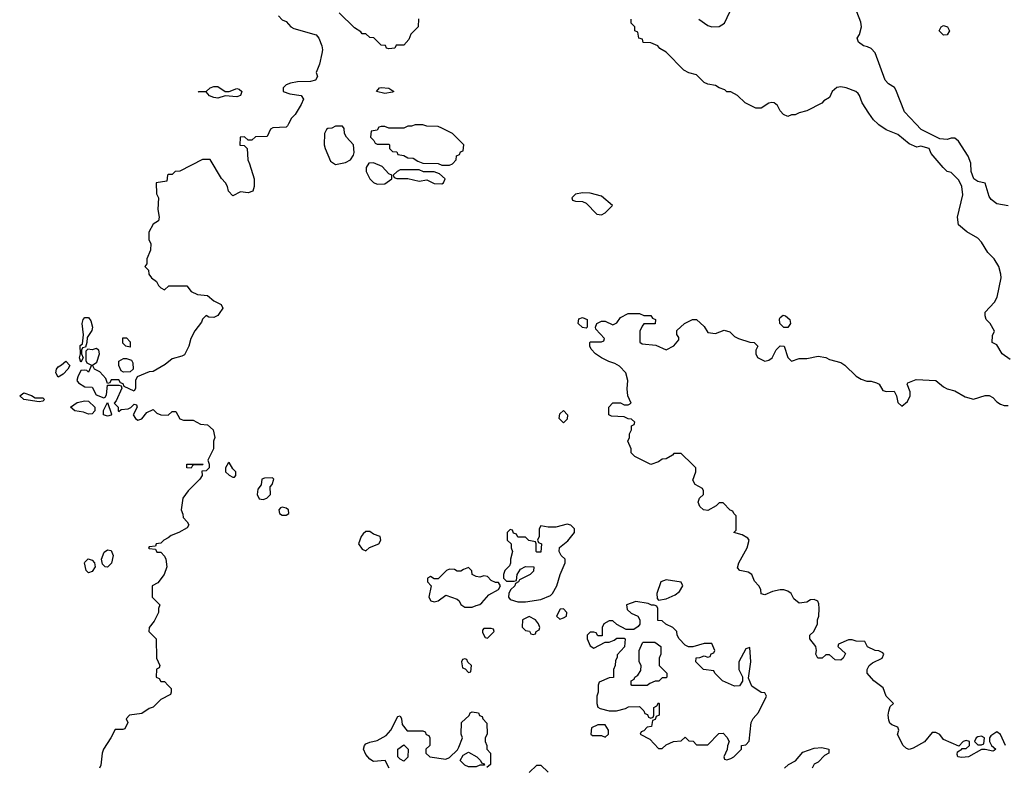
# Model space of a CAD drawing. Header units: inches. Extents: x 2380053 to 2584298, y 380219 to 546618.
# Tile 470 of 656: x 2482728 to 2487910, y 466615 to 470548. Entities that reach past the tile are written whole.
import ezdxf

# ---------------------------------------------------------------- set-up
doc = ezdxf.new("R2010")
doc.units = ezdxf.units.IN
doc.header["$MEASUREMENT"] = 0
doc.layers.add('C4486', color=7, linetype='Continuous')
doc.layers.add('C4487', color=7, linetype='Continuous')

msp = doc.modelspace()

# ---------------------------------------------------------------- linework, layer by layer
at = {"layer": 'C4486', "color": 2}
for points, elevation in [([(2484143, 470000), (2484138, 469990), (2484130, 469982), (2484060.4, 469979.6), (2484048, 469972), (2484030, 469934), (2483968.4, 469931.6), (2483950, 469914), (2483930, 469914), (2483911.6, 469931.6), (2483888.7, 469930), (2483887.3, 469887.3), (2483910, 469886), (2483926, 469870), (2483928, 469810), (2483938, 469790), (2483962, 469710), (2483962, 469670), (2483954.6, 469645.4), (2483930, 469638), (2483890, 469642), (2483850, 469622), (2483826.4, 469646.4), (2483822, 469670), (2483812, 469690), (2483790, 469712), (2483730, 469812), (2483690, 469812), (2483570, 469752), (2483546, 469750), (2483530, 469734), (2483510, 469734), (2483506, 469730), (2483502, 469698), (2483446, 469690), (2483448.4, 469631.6), (2483458, 469610), (2483455.3, 469550), (2483462, 469510), (2483458, 469490), (2483430, 469472), (2483408, 469430), (2483408, 469390), (2483418, 469370), (2483416.4, 469336.4), (2483398, 469290), (2483396.4, 469263.6), (2483386, 469250), (2483406, 469230), (2483408, 469210), (2483422, 469190), (2483448, 469170), (2483458, 469150), (2483470, 469138), (2483490, 469126), (2483512.7, 469147.3), (2483607.3, 469147.3), (2483630, 469118), (2483663.1, 469103.1), (2483716.4, 469096.4), (2483749.1, 469069.1), (2483788, 469050), (2483798, 469030), (2483778, 469002), (2483770, 468992), (2483750, 468982), (2483723.6, 468983.6), (2483710, 468992), (2483690, 468972), (2483684, 468956), (2483649.1, 468910.9), (2483628.7, 468870), (2483618, 468830), (2483594.6, 468785.4), (2483582, 468778), (2483530, 468764.7), (2483494, 468734), (2483430, 468698), (2483410, 468696), (2483346, 468670), (2483338, 468650), (2483338, 468610), (2483330, 468594), (2483278, 468618), (2483272.7, 468632.7), (2483258, 468638), (2483250, 468654), (2483210, 468654), (2483202, 468638), (2483190, 468634), (2483181, 468661), (2483150, 468696), (2483122, 468710), (2483112, 468730), (2483133.4, 468746.6), (2483147.3, 468790), (2483144.7, 468810), (2483130, 468818.8), (2483110, 468812), (2483086, 468814), (2483076.4, 468803.6), (2483075.3, 468755.3), (2483082, 468742), (2483106, 468730), (2483090, 468694), (2483082, 468702), (2483070, 468704.7), (2483050, 468702), (2483034, 468670), (2483028.7, 468650), (2483038, 468638), (2483070, 468617.2), (2483110, 468615.3), (2483130, 468575.3), (2483170, 468558), (2483178, 468562), (2483185.4, 468574.6), (2483190, 468626), (2483250, 468626), (2483262, 468622), (2483266, 468610), (2483236.4, 468543.6), (2483226, 468530), (2483246, 468510), (2483246, 468490), (2483250, 468486), (2483262, 468498), (2483299.6, 468500.4), (2483312.7, 468507.3), (2483330, 468526), (2483342, 468522), (2483346, 468510), (2483326, 468470), (2483338, 468450), (2483350, 468442), (2483370.9, 468449.1), (2483398, 468482), (2483430, 468498), (2483450, 468478), (2483470, 468468.7), (2483510, 468468), (2483530, 468486), (2483550, 468486), (2483570, 468448), (2483590, 468442), (2483640.4, 468440.4), (2483680.4, 468420.4), (2483716.4, 468416.4), (2483746, 468390), (2483755.3, 468350), (2483748, 468330), (2483748, 468290), (2483718, 468230), (2483726, 468210), (2483726, 468190), (2483710, 468174), (2483687.3, 468172.7), (2483688, 468150), (2483675.3, 468130), (2483615.3, 468070), (2483586, 468030), (2483578, 467970), (2483587.3, 467947.3), (2483588.7, 467928.7), (2483610, 467906), (2483618, 467890), (2483610, 467874), (2483566, 467850), (2483524.7, 467835.3), (2483510, 467822), (2483486, 467810), (2483470, 467794), (2483446, 467790), (2483442, 467778), (2483410, 467774), (2483406, 467770), (2483410, 467766), (2483442, 467762), (2483450, 467746), (2483470, 467746), (2483490, 467726), (2483498, 467710), (2483502, 467670), (2483488, 467630), (2483454.6, 467585.4), (2483426, 467570), (2483426, 467510), (2483466, 467470), (2483458, 467450), (2483458, 467430), (2483436.4, 467383.6), (2483408.7, 467351.3), (2483408, 467330), (2483446, 467290), (2483448, 467190), (2483466, 467150), (2483462, 467138), (2483448.4, 467131.6), (2483446, 467090), (2483462, 467082), (2483470, 467066), (2483490, 467066), (2483510, 467046), (2483526, 467030), (2483526, 467010), (2483522, 466998), (2483470, 466972), (2483430, 466932), (2483410, 466924.7), (2483370, 466898), (2483306, 466890), (2483288, 466870), (2483298, 466850), (2483282, 466818), (2483270, 466814), (2483230, 466814), (2483208, 466770), (2483169.1, 466710.9), (2483162, 466690), (2483154.6, 466625.4), (2483148.7, 466610)], 46), ([(2487940.4, 468760.4), (2487898, 468790), (2487870, 468838), (2487846, 468850), (2487847.3, 468887.3), (2487858, 468910), (2487835.3, 468950), (2487815.3, 468970), (2487808.7, 468990), (2487808.9, 469008.9), (2487858.6, 469061.4), (2487872.1, 469087.9), (2487892.7, 469190), (2487892.3, 469210), (2487880.9, 469250), (2487857.2, 469290), (2487823.6, 469323.6), (2487790, 469378), (2487770, 469398), (2487712.1, 469432.1), (2487669.3, 469469.3), (2487664, 469510), (2487692.5, 469627.5), (2487686.6, 469670), (2487670, 469704), (2487630, 469744), (2487609.5, 469749.5), (2487588.7, 469770), (2487524.7, 469844.7), (2487514, 469870), (2487470, 469882), (2487450, 469878), (2487410, 469895.3), (2487350, 469944), (2487289.1, 469969.1), (2487250, 469995.3), (2487245.1, 470000)], 42), ([(2487930, 469568), (2487870, 469579), (2487841.5, 469601.5), (2487830, 469618), (2487810, 469688), (2487770, 469696), (2487749.6, 469710), (2487736.2, 469750), (2487734, 469794), (2487719.3, 469830), (2487669.4, 469909.4), (2487650, 469924), (2487630, 469924), (2487610, 469917.2), (2487570, 469921.6), (2487473.2, 469970), (2487444.8, 470000)], 38), ([(2487916, 466730), (2487890, 466788), (2487870, 466802), (2487839.6, 466780.4), (2487832, 466770), (2487832, 466750), (2487842, 466730), (2487864.7, 466710), (2487856.8, 466703.2), (2487850, 466699), (2487810, 466709), (2487790, 466709), (2487722, 466670), (2487687.3, 466667.3), (2487666, 466670), (2487662, 466682), (2487664, 466696), (2487686, 466710), (2487686, 466714), (2487710, 466714), (2487726, 466730), (2487726, 466750), (2487710, 466755.3), (2487694, 466750), (2487670, 466726), (2487590, 466762), (2487570, 466788), (2487550, 466798), (2487530, 466798), (2487490, 466748.7), (2487430, 466715.3), (2487410, 466709), (2487394.6, 466714.6), (2487378, 466730), (2487348.4, 466788.4), (2487355.3, 466810), (2487350, 466826), (2487318, 466838), (2487308, 466848), (2487303.1, 466863.1), (2487299, 466890), (2487302, 466910), (2487310, 466934), (2487326, 466950), (2487289.1, 466989.1), (2487273.2, 467033.2), (2487224, 467070), (2487189, 467110), (2487188.7, 467130), (2487199, 467150), (2487215.5, 467164.5), (2487268, 467190), (2487275.3, 467210), (2487270, 467218), (2487250, 467228), (2487230, 467228.7), (2487190, 467249), (2487176.4, 467276.4), (2487130, 467278), (2487110, 467286), (2487090, 467286), (2487038, 467262), (2487034, 467250), (2487074, 467214), (2487062, 467190), (2487050, 467178), (2487020.4, 467180.4), (2486990, 467206), (2486970, 467206), (2486951.1, 467188.9), (2486928, 467190), (2486918, 467210), (2486922, 467230), (2486918, 467250), (2486886, 467290), (2486886, 467310), (2486908, 467330), (2486926, 467370), (2486926, 467390), (2486934, 467410), (2486935.3, 467450), (2486934.6, 467474.6), (2486928.4, 467488.4), (2486910, 467498), (2486890, 467495.3), (2486870, 467484), (2486830, 467478), (2486802, 467502), (2486788, 467530), (2486770, 467542), (2486748.9, 467548.9), (2486730, 467549), (2486690, 467539), (2486650, 467522), (2486630, 467528), (2486628, 467550), (2486618, 467570), (2486594.6, 467594.6), (2486582, 467630), (2486562, 467642), (2486518, 467650), (2486505.2, 467665.2), (2486512.7, 467690), (2486557.2, 467770), (2486568, 467810), (2486560.4, 467820.4), (2486530, 467838), (2486486, 467850), (2486498, 467862), (2486498, 467938), (2486486, 467950), (2486482, 467962), (2486467.3, 467967.3), (2486430, 468006), (2486410, 468006), (2486394, 467990), (2486350, 467966), (2486326, 467970), (2486307.3, 467987.3), (2486298, 468010), (2486306, 468030), (2486326, 468050), (2486326, 468070), (2486322, 468082), (2486283.1, 468103.1), (2486270, 468126), (2486286, 468170), (2486286, 468190), (2486268.4, 468208.4), (2486210, 468266), (2486170, 468266), (2486163.6, 468256.4), (2486130, 468238), (2486110, 468235.3), (2486090, 468222), (2486050, 468208.7), (2485966, 468250), (2485946, 468270), (2485946, 468290), (2485928, 468330), (2485938, 468350), (2485938, 468370), (2485948, 468390), (2485948.4, 468411.6), (2485962, 468418), (2485966, 468430), (2485947.3, 468447.3), (2485930, 468448), (2485910, 468458), (2485843.1, 468463.1), (2485828, 468470), (2485828, 468510), (2485850, 468532), (2485890, 468532), (2485910, 468522), (2485930, 468522), (2485946, 468530), (2485928.7, 468568.7), (2485925.2, 468605.2), (2485928.7, 468650), (2485918, 468690), (2485884.7, 468724.7), (2485860.2, 468740.2), (2485828, 468750), (2485790, 468769), (2485758, 468790), (2485735.3, 468815.3), (2485728.7, 468830), (2485728, 468850), (2485730, 468854), (2485790, 468854), (2485802, 468858), (2485806, 468870), (2485760.4, 468920.4), (2485758, 468930), (2485766, 468950), (2485790, 468962), (2485810, 468962), (2485850, 468942), (2485870, 468954), (2485890, 468982), (2485930, 469002), (2485990, 469002), (2486012.7, 468992.7), (2486050, 468992), (2486058, 468978), (2486074, 468970), (2486072, 468948), (2486012.7, 468947.3), (2486003.6, 468936.4), (2485992, 468910), (2485991.3, 468890), (2485992, 468852), (2486003.6, 468843.6), (2486075.3, 468835.3), (2486130, 468812), (2486170, 468832), (2486196.4, 468863.6), (2486196.4, 468876.4), (2486187.3, 468892.7), (2486187.3, 468912.7), (2486226, 468950), (2486268.9, 468971.1), (2486290, 468971.3), (2486330, 468934), (2486350, 468902), (2486390, 468898), (2486435.3, 468915.3), (2486465.4, 468905.4), (2486490, 468882), (2486511.1, 468871.1), (2486570, 468851.3), (2486594, 468850), (2486612, 468830), (2486602, 468810), (2486602, 468790), (2486611.1, 468771.1), (2486650, 468751), (2486670, 468756), (2486688.7, 468770), (2486710, 468812), (2486730, 468832), (2486751.3, 468830), (2486771.1, 468771.1), (2486790, 468752), (2486830, 468766), (2486870, 468766), (2486930, 468777.3), (2486970.5, 468770.5), (2486990, 468761), (2487050, 468744.7), (2487070.7, 468730.7), (2487130, 468672), (2487156.9, 468656.9), (2487186.4, 468646.4), (2487210, 468646), (2487238, 468638), (2487251.3, 468630), (2487270, 468598), (2487290, 468591.3), (2487330, 468594), (2487342, 468570), (2487350, 468534), (2487370, 468514), (2487400.4, 468539.6), (2487415.3, 468570), (2487415.3, 468590), (2487398, 468630), (2487402, 468638), (2487445.6, 468654.4), (2487550, 468650.7), (2487590, 468616), (2487610, 468606), (2487650, 468596), (2487703.5, 468563.5), (2487748.4, 468551.6), (2487809.3, 468570.7), (2487830, 468570.8), (2487850, 468561), (2487870, 468538), (2487890, 468524.7), (2487910, 468518.8), (2487930, 468518.8)], 42), ([(2484672, 466610), (2484651.6, 466651.6), (2484590, 466644.7), (2484570, 466658), (2484550, 466682), (2484538, 466710), (2484542, 466730), (2484550, 466738), (2484570, 466748), (2484610, 466755.3), (2484656.9, 466783.1), (2484682, 466810), (2484718, 466882), (2484730, 466886), (2484738, 466870), (2484740.4, 466840.4), (2484767.3, 466807.3), (2484850, 466806), (2484862, 466802), (2484867.3, 466787.3), (2484882, 466782), (2484886, 466770), (2484886, 466730), (2484866, 466710), (2484866, 466690), (2484886, 466670), (2484970, 466658), (2484990, 466666), (2485032.7, 466707.3), (2485039.6, 466720.4), (2485058, 466770), (2485052, 466790), (2485054, 466850), (2485092.7, 466887.3), (2485098, 466902), (2485110, 466906), (2485142, 466902), (2485147.3, 466887.3), (2485162, 466882), (2485166, 466870), (2485187.3, 466847.3), (2485188, 466790), (2485178, 466770), (2485178, 466750), (2485186, 466730), (2485186, 466710), (2485206, 466690), (2485206, 466630), (2485186, 466614)], 46), ([(2486754, 466610), (2486774, 466630), (2486811.1, 466648.9), (2486850, 466695.3), (2486910, 466715.1), (2486950, 466719), (2486986, 466710), (2486986, 466690), (2486963.1, 466676.9), (2486930, 466642), (2486910, 466632), (2486898, 466610)], 46), ([(2485410, 466588), (2485450, 466626), (2485470, 466626), (2485508.9, 466588.9)], 46)]:
    msp.add_lwpolyline(points, dxfattribs=dict(at, elevation=elevation))
for points, elevation in [([(2484390, 469988), (2484370, 469978), (2484350, 469975.3), (2484342, 469970), (2484332, 469950), (2484331.3, 469890), (2484336, 469870), (2484364.5, 469804.5), (2484390, 469786.8), (2484442.7, 469797.3), (2484469.3, 469810.7), (2484485.2, 469834.8), (2484489.2, 469850), (2484484, 469890), (2484448, 469930), (2484438, 469950), (2484436.4, 469976.4), (2484427.3, 469987.3)], 46), ([(2484850, 469995.3), (2484810, 469995.3), (2484790, 469988), (2484770, 469988), (2484750, 469978), (2484670, 469978), (2484650, 469986), (2484630, 469986), (2484618, 469982), (2484610, 469966), (2484578, 469962), (2484574, 469930), (2484592.7, 469912.7), (2484598, 469898), (2484610, 469894), (2484670, 469894), (2484674, 469890), (2484674, 469870), (2484690, 469854), (2484712.7, 469852.7), (2484718, 469838), (2484750, 469834), (2484770, 469822), (2484799.6, 469819.6), (2484823.6, 469803.6), (2484850, 469794), (2484930, 469792), (2484950, 469782), (2484990, 469782), (2485006, 469790), (2485026, 469810), (2485027.3, 469832.7), (2485042, 469838), (2485047.3, 469852.7), (2485062, 469858), (2485066, 469890), (2485006, 469950), (2484950, 469978), (2484930, 469986), (2484871.6, 469988.4)], 46), ([(2484590, 469795.3), (2484566, 469794), (2484552, 469770), (2484551.3, 469750), (2484571.3, 469710), (2484590, 469691.3), (2484610, 469682), (2484650, 469684.7), (2484686, 469710), (2484686, 469730), (2484670, 469738), (2484636, 469776)], 46), ([(2484830, 469758), (2484730, 469758), (2484714, 469750), (2484694, 469730), (2484698, 469718), (2484712.7, 469712.7), (2484770, 469712), (2484830, 469698), (2484870, 469704.7), (2484910, 469686.8), (2484950, 469684.7), (2484958, 469690), (2484968, 469710), (2484938, 469738), (2484910, 469748), (2484852.7, 469747.3)], 46), ([(2485690, 469638), (2485654, 469630), (2485634, 469610), (2485638, 469598), (2485652.7, 469592.7), (2485690, 469592), (2485710, 469582), (2485765.4, 469525.4), (2485790, 469522), (2485810, 469532), (2485848, 469570), (2485790, 469619), (2485730, 469635.3)], 46), ([(2483050, 468746), (2483042, 468770), (2483048, 468790), (2483046, 468834), (2483058, 468842), (2483064, 468890), (2483056, 468950), (2483061.2, 468970), (2483070, 468981), (2483090, 468981), (2483103, 468963), (2483111, 468930), (2483106.8, 468913.2), (2483083.6, 468876.4), (2483082, 468850), (2483074, 468826), (2483058, 468822), (2483054, 468810), (2483054, 468790), (2483062, 468770)], 46), ([(2485710, 468926), (2485690, 468928), (2485668, 468950), (2485670, 468974), (2485690, 468982), (2485714, 468970), (2485714, 468930)], 42), ([(2486770, 468929), (2486749.2, 468929.2), (2486729.2, 468949.2), (2486726.3, 468973.7), (2486730, 468982), (2486746, 468994), (2486758, 468990), (2486781, 468970), (2486784.7, 468950)], 42), ([(2483310, 468826), (2483286, 468830), (2483270, 468846), (2483270, 468874), (2483290, 468874), (2483310, 468854)], 46), ([(2483274.6, 468694.6), (2483261.2, 468701.2), (2483248.9, 468728.9), (2483250, 468752), (2483274.6, 468765.4), (2483290, 468766), (2483316, 468756), (2483323.6, 468743.6), (2483324.7, 468710), (2483310, 468695.3)], 46), ([(2482930, 468668), (2482918, 468690), (2482922, 468710), (2482930, 468722), (2482948.4, 468731.6), (2482970, 468752), (2482991.6, 468728.4), (2482982, 468710), (2482956.9, 468683.1)], 46), ([(2482810, 468558), (2482850, 468558), (2482858, 468550), (2482850, 468542), (2482830, 468538), (2482750, 468549.4), (2482728, 468570), (2482750, 468584.7), (2482790, 468571)], 46), ([(2483090, 468472.7), (2483064.1, 468484.1), (2483018, 468490), (2482995.3, 468510), (2483030, 468533.4), (2483070, 468542.8), (2483090, 468541), (2483122.8, 468510), (2483122.8, 468490), (2483110, 468474)], 46), ([(2483190, 468462), (2483168.7, 468470), (2483168.4, 468491.6), (2483190, 468534), (2483212, 468472), (2483210, 468468)], 46), ([(2485590, 468428), (2485568, 468450), (2485570, 468474), (2485590, 468492), (2485611.3, 468470), (2485610, 468446)], 42), ([(2483630, 468188), (2483608, 468190), (2483608, 468210), (2483694, 468210), (2483690, 468206), (2483650, 468206), (2483638, 468202)], 46), ([(2483830, 468218), (2483824.7, 468215.3), (2483812, 468190), (2483811.3, 468170), (2483830, 468151.3), (2483850, 468142), (2483858, 468142), (2483866, 468150), (2483866, 468170), (2483850, 468186)], 46), ([(2484058, 468138), (2484016.4, 468136.4), (2484002, 468130), (2483999.6, 468100.4), (2483981, 468079), (2483978, 468050), (2483987.5, 468027.5), (2484010, 468024), (2484028, 468030), (2484048, 468050), (2484046, 468090), (2484056.4, 468103.6), (2484066, 468130)], 46), ([(2484110, 467984), (2484100.7, 467979.3), (2484091.3, 467970), (2484096, 467950), (2484110, 467940.7), (2484130, 467940.7), (2484144, 467950), (2484142, 467970), (2484130, 467979)], 46), ([(2485610, 467894), (2485550, 467879), (2485510, 467879), (2485470, 467886), (2485462, 467870), (2485462, 467830), (2485454, 467810), (2485458, 467798), (2485474, 467790), (2485470, 467746), (2485450, 467746), (2485446, 467750), (2485446, 467790), (2485442, 467802), (2485408.4, 467808.4), (2485390, 467826), (2485350, 467826), (2485342, 467842), (2485327.3, 467847.3), (2485322, 467862), (2485310, 467866), (2485294, 467850), (2485294, 467810), (2485314, 467790), (2485314, 467770), (2485322, 467750), (2485311.3, 467710), (2485311.1, 467688.9), (2485305.4, 467674.6), (2485282, 467650), (2485274, 467630), (2485274, 467610), (2485290, 467594), (2485330, 467594), (2485342, 467598), (2485346, 467630), (2485363.1, 467656.9), (2485390, 467672), (2485434, 467670), (2485432.7, 467647.3), (2485414, 467630), (2485358, 467602), (2485354, 467590), (2485338, 467582), (2485334, 467570), (2485311.6, 467548.4), (2485302, 467530), (2485301, 467510), (2485310, 467498), (2485350, 467484.7), (2485390, 467486), (2485470, 467498), (2485520.9, 467519.1), (2485531.5, 467528.5), (2485555.1, 467570), (2485573.2, 467630), (2485598, 467690), (2485598, 467710), (2485578, 467730), (2485568, 467750), (2485569, 467771), (2485613.2, 467806.8), (2485648.7, 467850), (2485648, 467870), (2485628.9, 467888.9)], 46), ([(2484570, 467855.3), (2484550, 467855.3), (2484536, 467844), (2484526, 467830), (2484512, 467790), (2484530, 467762), (2484550, 467754), (2484568.4, 467771.6), (2484618, 467790), (2484628, 467810), (2484626, 467830), (2484590, 467842)], 46), ([(2483190, 467667), (2483178, 467670), (2483164, 467684), (2483159, 467710), (2483172.7, 467747.3), (2483190, 467758.8), (2483210, 467754.8), (2483219.1, 467730), (2483210.4, 467689.6)], 46), ([(2483090, 467638), (2483078, 467650), (2483068.9, 467691.1), (2483070, 467694), (2483088.9, 467711.1), (2483110, 467704.7), (2483121, 467690), (2483126, 467670), (2483110, 467645.2)], 46), ([(2485090, 467666), (2485063.6, 467656.4), (2485050, 467646), (2485030, 467646), (2485016.4, 467656.4), (2484990, 467658), (2484974, 467650), (2484930, 467606), (2484910, 467606), (2484890, 467618), (2484874, 467610), (2484874, 467590), (2484894, 467570), (2484882, 467510), (2484891.3, 467491.3), (2484910, 467484.7), (2484930, 467491), (2484970, 467521), (2485030, 467498.8), (2485041, 467490), (2485050, 467472), (2485070, 467458), (2485110, 467458), (2485130, 467466), (2485149.1, 467470.9), (2485160.2, 467479.8), (2485197, 467523), (2485248, 467550), (2485258, 467570), (2485248, 467588), (2485232, 467588), (2485210, 467598), (2485190, 467618), (2485170, 467622), (2485150, 467615.3), (2485130, 467618), (2485109.2, 467629.2), (2485108, 467648)], 46), ([(2486130, 467600.9), (2486102.8, 467590), (2486081, 467530), (2486083.6, 467503.6), (2486090, 467494), (2486130, 467501), (2486178, 467522), (2486200.4, 467539.6), (2486218, 467570), (2486208.7, 467588.7)], 46), ([(2485970, 467488), (2485922, 467470), (2485925.4, 467445.4), (2485946.4, 467426.4), (2485982, 467410), (2485992, 467390), (2485991.6, 467368.4), (2485983.6, 467356.4), (2485959.6, 467340.4), (2485920.4, 467340.4), (2485870, 467366), (2485850, 467386), (2485830, 467386), (2485802, 467370), (2485794, 467350), (2485792.7, 467307.3), (2485770, 467306), (2485762, 467322), (2485750, 467326), (2485730, 467326), (2485714, 467310), (2485714, 467290), (2485730, 467254), (2485750, 467242), (2485810, 467274), (2485830, 467274), (2485856.4, 467283.6), (2485870, 467294), (2485910, 467294), (2485914, 467290), (2485911.6, 467248.4), (2485872.7, 467207.3), (2485872.7, 467192.7), (2485863.6, 467176.4), (2485862, 467150), (2485854, 467130), (2485852.7, 467087.3), (2485830, 467086), (2485778, 467062), (2485772.7, 467047.3), (2485772, 467010), (2485764.7, 466990), (2485766, 466950), (2485771.6, 466931.6), (2485783.6, 466923.6), (2485830, 466911.3), (2485850, 466911.3), (2485868.4, 466911.6), (2485916.4, 466923.6), (2485932.7, 466932.7), (2485990, 466934), (2486012.7, 466912.7), (2486018, 466898), (2486032.7, 466892.7), (2486038, 466878), (2486050, 466874), (2486062, 466878), (2486066, 466890), (2486066, 466930), (2486082, 466938), (2486090, 466954), (2486094, 466950), (2486094, 466890), (2486078, 466882), (2486072.7, 466867.3), (2486058, 466862), (2486054, 466830), (2486030, 466826), (2486012.7, 466807.3), (2485998, 466802), (2485994, 466790), (2486043.6, 466763.6), (2486090, 466714), (2486110, 466714), (2486130, 466734), (2486168.4, 466751.6), (2486210, 466754), (2486230, 466774), (2486250, 466754), (2486272.7, 466752.7), (2486290, 466734), (2486350, 466734), (2486407.3, 466792.7), (2486430, 466794), (2486450, 466774), (2486462, 466750), (2486452.7, 466727.3), (2486452, 466708), (2486434, 466670), (2486438, 466658), (2486450, 466654), (2486470, 466662), (2486486, 466670), (2486526, 466710), (2486526, 466730), (2486550, 466734), (2486568, 466752), (2486578, 466850), (2486588, 466872), (2486616.4, 466903.6), (2486658, 466990), (2486650, 467006), (2486630, 467008), (2486581.2, 467041.2), (2486563.1, 467083.1), (2486575.3, 467170), (2486570, 467246), (2486550, 467238), (2486512, 467170), (2486512, 467130), (2486531.6, 467091.6), (2486531.6, 467068.4), (2486516, 467044), (2486490, 467042), (2486426, 467070), (2486386, 467110), (2486382, 467122), (2486326, 467130), (2486286, 467170), (2486288.4, 467191.6), (2486307.3, 467192.7), (2486330, 467202), (2486350, 467194), (2486362, 467198), (2486367.3, 467212.7), (2486382, 467218), (2486386, 467230), (2486370, 467266), (2486330, 467266), (2486270, 467248), (2486248.4, 467248.4), (2486230, 467258), (2486198, 467290), (2486188, 467310), (2486186, 467330), (2486166, 467350), (2486128.4, 467368.4), (2486110, 467386), (2486087.3, 467387.3), (2486086, 467450), (2486082, 467462), (2486067.3, 467467.3), (2486052.7, 467467.3), (2486036.4, 467476.4)], 46), ([(2485590, 467448), (2485572.7, 467447.3), (2485554, 467410), (2485570, 467394), (2485590, 467402), (2485606, 467410), (2485608, 467430)], 46), ([(2485410, 467408.7), (2485374, 467390), (2485372.7, 467352.7), (2485390, 467334), (2485411.6, 467331.6), (2485418, 467318), (2485430, 467314), (2485442, 467318), (2485446, 467330), (2485462, 467338), (2485466, 467350), (2485458, 467370), (2485442, 467390)], 46), ([(2485210, 467346), (2485170, 467346), (2485163.6, 467336.4), (2485163.6, 467323.6), (2485178, 467298), (2485190, 467294), (2485226, 467330), (2485222, 467342)], 46), ([(2485950, 467046), (2485946, 467050), (2485946, 467070), (2485962, 467078), (2485966, 467090), (2485980.4, 467099.6), (2485996.4, 467123.6), (2485998, 467150), (2485988, 467170), (2485988, 467230), (2486006, 467270), (2486010, 467274), (2486070, 467274), (2486102, 467250), (2486102, 467210), (2486094, 467190), (2486094, 467150), (2486134, 467110), (2486134, 467090), (2486130, 467086), (2486110, 467086), (2486091.6, 467068.4), (2486072.7, 467067.3), (2486043.6, 467056.4), (2486030, 467046)], 46), ([(2485070, 467186), (2485058, 467182), (2485054, 467170), (2485058, 467138), (2485072.7, 467132.7), (2485090, 467114), (2485102, 467118), (2485106, 467150), (2485087.3, 467167.3), (2485082, 467182)], 46), ([(2485810, 466838), (2485770, 466838), (2485738, 466822), (2485734, 466790), (2485742, 466782), (2485790, 466782), (2485810, 466774), (2485826, 466790), (2485826, 466810)], 46), ([(2487790, 466778), (2487770, 466775.3), (2487762, 466770), (2487754, 466750), (2487770, 466734), (2487790, 466734), (2487802, 466738), (2487806, 466770)], 42), ([(2484750, 466648), (2484730, 466658), (2484718, 466670), (2484718, 466710), (2484750, 466734), (2484772, 466710), (2484771.6, 466668.4)], 46), ([(2485090, 466618), (2485070, 466626), (2485046, 466650), (2485062, 466678), (2485090, 466694), (2485134, 466670), (2485154, 466650), (2485158, 466638), (2485172.7, 466632.7), (2485174, 466626), (2485170, 466626), (2485150, 466626), (2485130, 466618)], 46)]:
    msp.add_lwpolyline(points, close=True, dxfattribs=dict(at, elevation=elevation))
at = {"layer": 'C4487', "color": 2}
for points, elevation in [([(2484827.3, 470552.7), (2484826, 470510), (2484787.3, 470472.7), (2484776.4, 470443.6), (2484750, 470414), (2484710, 470414), (2484702, 470398), (2484670, 470394), (2484658, 470398), (2484652.7, 470412.7), (2484630, 470414), (2484592.7, 470452.7), (2484570, 470454), (2484550, 470474), (2484530, 470474), (2484523.6, 470483.6), (2484490, 470504.7), (2484410, 470584.7)], 46), ([(2486302, 470550), (2486350, 470518), (2486370, 470511.3), (2486410, 470512), (2486438, 470530), (2486466, 470590)], 42), ([(2487444.8, 470000), (2487384.1, 470064.1), (2487339.7, 470179.7), (2487331.3, 470191.3), (2487301.2, 470210), (2487282.7, 470230), (2487230, 470374), (2487210, 470396), (2487190, 470406), (2487168.7, 470410), (2487142, 470430), (2487135.3, 470450), (2487148.7, 470470), (2487159, 470510), (2487155.5, 470535.5), (2487134, 470590)], 38), ([(2484090, 470568), (2484110, 470548), (2484130, 470538), (2484155.3, 470510), (2484170, 470501.2), (2484288.9, 470468.9), (2484302, 470450), (2484318, 470410), (2484322, 470390), (2484319, 470370), (2484306.3, 470313.7), (2484289, 470270), (2484295.3, 470250), (2484284, 470230), (2484257.8, 470222.2), (2484190, 470221.7), (2484153.7, 470213.7), (2484130, 470205.5), (2484114.5, 470190), (2484115.1, 470170), (2484150, 470158.3), (2484209, 470150), (2484221.2, 470130), (2484210, 470102), (2484178, 470050), (2484158, 470030), (2484143, 470000)], 46), ([(2487245.1, 470000), (2487222, 470022), (2487196.5, 470056.5), (2487162, 470110), (2487148.7, 470150), (2487140.2, 470160.2), (2487128, 470170), (2487078, 470190), (2487050, 470195.1), (2487028, 470192), (2487004.7, 470170), (2486990, 470138), (2486959.6, 470120.4), (2486950, 470108.7), (2486870, 470068), (2486830, 470058), (2486810, 470048), (2486790, 470048), (2486770, 470038), (2486748, 470050), (2486730, 470068), (2486717, 470097), (2486698, 470110), (2486687.3, 470112.7), (2486670, 470109), (2486630, 470082), (2486603.1, 470083.1), (2486546, 470110), (2486506, 470150), (2486470, 470168), (2486450, 470168.7), (2486439, 470179), (2486410, 470188.7), (2486390, 470202), (2486348.9, 470208.9), (2486330, 470218), (2486290, 470258), (2486250, 470268), (2486223.1, 470283.1), (2486130, 470378), (2486096.4, 470396.4), (2486086, 470410), (2486050, 470426), (2486010, 470428), (2486006, 470446), (2485986, 470450), (2485982, 470482), (2485966, 470490), (2485966, 470510), (2485946, 470530), (2485946, 470550)], 42)]:
    msp.add_lwpolyline(points, dxfattribs=dict(at, elevation=elevation))
for points, elevation in [([(2487590, 470466), (2487568, 470490), (2487578, 470510), (2487590, 470518), (2487611.1, 470511.1), (2487622, 470490), (2487610, 470468)], 34), ([(2483810, 470170.5), (2483830, 470170.5), (2483870, 470186.4), (2483882.4, 470182.4), (2483897.3, 470170), (2483890, 470149.7), (2483870, 470141.7), (2483810, 470147.6), (2483770, 470135.4), (2483750, 470138), (2483727.7, 470147.7), (2483710, 470168.7), (2483670, 470166), (2483668.7, 470170), (2483710, 470170.7), (2483729.7, 470190.3), (2483750, 470197.4), (2483770, 470196.5)], 46), ([(2484650, 470160.5), (2484606, 470170), (2484622, 470190), (2484630, 470191.7), (2484670, 470187.3), (2484697.3, 470170), (2484690, 470166)], 42)]:
    msp.add_lwpolyline(points, close=True, dxfattribs=dict(at, elevation=elevation))

doc.saveas('drawing.dxf')
